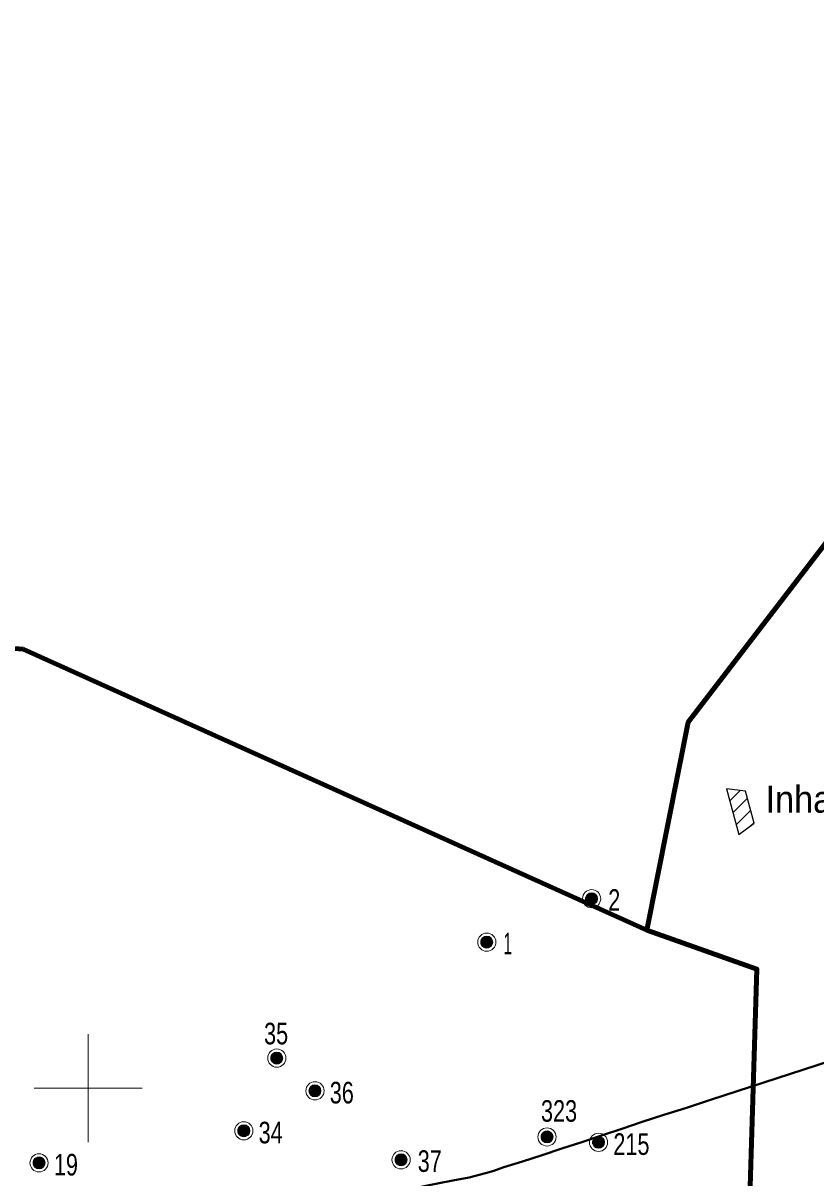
# Model space of a CAD drawing. Extents: x 553962 to 842807, y 8883888 to 9032388.
# Drawn here: x 623792 to 638482, y 8973335 to 8994735 of the extents above; entities that cross this region are included whole.
import ezdxf

# ---------------------------------------------------------------- set-up
doc = ezdxf.new("R2010")
doc.units = 0
doc.header["$LTSCALE"] = 160
for name, color, linetype, lineweight in [('1', 7, 'Continuous', 13), ('15', 7, 'Continuous', 25), ('27', 7, 'Continuous', 90), ('28', 7, 'Continuous', 13), ('32', 7, 'Continuous', 13), ('33', 7, 'Continuous', 13)]:
    doc.layers.add(name, color=color, linetype=linetype, lineweight=lineweight)
doc.layers.add('29', color=7, linetype='Continuous')

msp = doc.modelspace()

# ---------------------------------------------------------------- linework, layer by layer
at = {"layer": '1'}
for p, q in [((625000, 8974000), (625000, 8976000)), ((624000, 8975000), (626000, 8975000))]:
    msp.add_line(p, q, dxfattribs=at)
at = {"layer": '15', "lineweight": 40}
msp.add_line((636526.5, 8974783.6), (662912, 8983353), dxfattribs=at)
msp.add_lwpolyline([(636526.5, 8974783.6), (636082.7, 8974635.6), (635662.2, 8974501.7), (635260.8, 8974371.9), (634884.1, 8974246.1), (634508.7, 8974119.3), (634143, 8973999.6), (633777.1, 8973878.8), (633411.3, 8973759), (633045.5, 8973640.3), (632701.6, 8973531.6), (632515, 8973468.2), (632359.8, 8973423.8), (632056.8, 8973345.2), (631756.7, 8973285.7), (631470.2, 8973228.1), (631226.1, 8973179.7), (631010.7, 8973135.2), (630810.4, 8973099.9), (630618.3, 8973063.5), (630498.6, 8973037.3), (630299.5, 8972998.9)], dxfattribs=at)
at = {"layer": '27'}
for points in [[(635350.7, 8977923.9), (636116.8, 8981777.4), (642228, 8989744.8), (647160.3, 8990514), (649828, 8995545.6), (655722.5, 9001435.5), (661506.7, 9009120.3)], [(637260.6, 8972975.8), (637390.8, 8977204.2), (635350.7, 8977923.9), (623791.9, 8983133)]]:
    msp.add_lwpolyline(points, dxfattribs=at)
msp.add_spline([(623791.9, 8983133), (622543.6, 8983352), (621651, 8983674.8), (620351.1, 8984020), (620094.1, 8984448.6), (619305.4, 8984417.7), (618517.6, 8984234.9), (617956.8, 8984382.8), (617392.9, 8985062.3), (616297.1, 8985333.1), (614486.7, 8985927.8), (612853, 8986777), (611908.8, 8987226), (610862.9, 8987648.9), (610631.7, 8987802.8)], degree=3, dxfattribs=at)
at = {"layer": '28'}
for p, q in [((636826.2, 8980545.6), (636828.1, 8980547.5)), ((636886, 8980322.6), (637077, 8980513.5)), ((636945.8, 8980099.6), (637215.8, 8980369.5)), ((637005.7, 8979876.5), (637275.8, 8980146.7)), ((637259.1, 8979847.1), (637335.9, 8979923.9))]:
    msp.add_line(p, q, dxfattribs=at)
at = {"layer": '28', "lineweight": 25}
msp.add_lwpolyline([(636825.6, 8980547.8), (637053.8, 8979697.3), (637340.6, 8979906.6), (637180.8, 8980499.4)], close=True, dxfattribs=at)
at = {"layer": '32'}
for p, q in [((634226, 8978558), (634226, 8978458)), ((634236, 8978578), (634236, 8978438)), ((634246, 8978588), (634246, 8978428)), ((634256, 8978598), (634256, 8978418)), ((634266, 8978608), (634266, 8978408)), ((634276, 8978608), (634276, 8978408)), ((634286, 8978608), (634286, 8978408)), ((634296, 8978618), (634296, 8978398)), ((634306, 8978618), (634306, 8978398)), ((634316, 8978618), (634316, 8978398)), ((634326, 8978618), (634326, 8978398)), ((634336, 8978618), (634336, 8978398)), ((634346, 8978618), (634346, 8978398)), ((634356, 8978618), (634356, 8978398)), ((634366, 8978608), (634366, 8978408)), ((634376, 8978608), (634376, 8978408)), ((634386, 8978598), (634386, 8978418)), ((634396, 8978588), (634396, 8978428)), ((634406, 8978578), (634406, 8978438)), ((634416, 8978568), (634416, 8978448)), ((634426, 8978548), (634426, 8978468)), ((634216, 8978538), (634216, 8978478)), ((632274, 8977734), (632274, 8977674)), ((632284, 8977754), (632284, 8977654)), ((632294, 8977774), (632294, 8977634)), ((632304, 8977784), (632304, 8977624)), ((632314, 8977794), (632314, 8977614)), ((632324, 8977804), (632324, 8977604)), ((632334, 8977804), (632334, 8977604)), ((632344, 8977804), (632344, 8977604)), ((632354, 8977814), (632354, 8977594)), ((632364, 8977814), (632364, 8977594)), ((632374, 8977814), (632374, 8977594)), ((632384, 8977814), (632384, 8977594)), ((632394, 8977814), (632394, 8977594)), ((632404, 8977814), (632404, 8977594)), ((632414, 8977814), (632414, 8977594)), ((632424, 8977804), (632424, 8977604)), ((632434, 8977804), (632434, 8977604)), ((632444, 8977794), (632444, 8977614)), ((632454, 8977784), (632454, 8977624)), ((632464, 8977774), (632464, 8977634)), ((632474, 8977764), (632474, 8977644)), ((632484, 8977744), (632484, 8977664)), ((630686, 8973700), (630686, 8973640)), ((630696, 8973720), (630696, 8973620)), ((630706, 8973740), (630706, 8973600)), ((630716, 8973750), (630716, 8973590)), ((630726, 8973760), (630726, 8973580)), ((630736, 8973770), (630736, 8973570)), ((630746, 8973770), (630746, 8973570)), ((630756, 8973770), (630756, 8973570)), ((630766, 8973780), (630766, 8973560)), ((630776, 8973780), (630776, 8973560)), ((630786, 8973780), (630786, 8973560)), ((630796, 8973780), (630796, 8973560)), ((630806, 8973780), (630806, 8973560)), ((630816, 8973780), (630816, 8973560)), ((630826, 8973780), (630826, 8973560)), ((630836, 8973770), (630836, 8973570)), ((630846, 8973770), (630846, 8973570)), ((630856, 8973760), (630856, 8973580)), ((630866, 8973750), (630866, 8973590)), ((630876, 8973740), (630876, 8973600)), ((630886, 8973730), (630886, 8973610)), ((630896, 8973710), (630896, 8973630))]:
    msp.add_line(p, q, dxfattribs=at)
for centre, radius in [((634326, 8978508), 168.7), ((634326, 8978508), 111), ((632384, 8977704), 168.7), ((632384, 8977704), 111), ((630796, 8973670), 168.7), ((630796, 8973670), 111)]:
    msp.add_circle(centre, radius, dxfattribs=at)
at = {"layer": '33'}
for p, q in [((628383, 8975585), (628383, 8975525)), ((628393, 8975605), (628393, 8975505)), ((628403, 8975625), (628403, 8975485)), ((628413, 8975635), (628413, 8975475)), ((628423, 8975645), (628423, 8975465)), ((628433, 8975655), (628433, 8975455)), ((628443, 8975655), (628443, 8975455)), ((628453, 8975655), (628453, 8975455)), ((628463, 8975665), (628463, 8975445)), ((628473, 8975665), (628473, 8975445)), ((628483, 8975665), (628483, 8975445)), ((628493, 8975665), (628493, 8975445)), ((628503, 8975665), (628503, 8975445)), ((628513, 8975665), (628513, 8975445)), ((628523, 8975665), (628523, 8975445)), ((628533, 8975655), (628533, 8975455)), ((628543, 8975655), (628543, 8975455)), ((628553, 8975645), (628553, 8975465)), ((628563, 8975635), (628563, 8975475)), ((628573, 8975625), (628573, 8975485)), ((628583, 8975615), (628583, 8975495)), ((628593, 8975595), (628593, 8975515)), ((629090, 8974978), (629090, 8974918)), ((629100, 8974998), (629100, 8974898)), ((629110, 8975018), (629110, 8974878)), ((629120, 8975028), (629120, 8974868)), ((629130, 8975038), (629130, 8974858)), ((629140, 8975048), (629140, 8974848)), ((629150, 8975048), (629150, 8974848)), ((629160, 8975048), (629160, 8974848)), ((629170, 8975058), (629170, 8974838)), ((629180, 8975058), (629180, 8974838)), ((629190, 8975058), (629190, 8974838)), ((629200, 8975058), (629200, 8974838)), ((629210, 8975058), (629210, 8974838)), ((629220, 8975058), (629220, 8974838)), ((629230, 8975058), (629230, 8974838)), ((629240, 8975048), (629240, 8974848)), ((629250, 8975048), (629250, 8974848)), ((629260, 8975038), (629260, 8974858)), ((629270, 8975028), (629270, 8974868)), ((629280, 8975018), (629280, 8974878)), ((629290, 8975008), (629290, 8974888)), ((629300, 8974988), (629300, 8974908)), ((627792, 8974278), (627792, 8974138)), ((627802, 8974288), (627802, 8974128)), ((627812, 8974298), (627812, 8974118)), ((627822, 8974308), (627822, 8974108)), ((627832, 8974308), (627832, 8974108)), ((627842, 8974308), (627842, 8974108)), ((627852, 8974318), (627852, 8974098)), ((627862, 8974318), (627862, 8974098)), ((627872, 8974318), (627872, 8974098)), ((627882, 8974318), (627882, 8974098)), ((627892, 8974318), (627892, 8974098)), ((627902, 8974318), (627902, 8974098)), ((627912, 8974318), (627912, 8974098)), ((627922, 8974308), (627922, 8974108)), ((627932, 8974308), (627932, 8974108)), ((627942, 8974298), (627942, 8974118)), ((627952, 8974288), (627952, 8974128)), ((627962, 8974278), (627962, 8974138)), ((627972, 8974268), (627972, 8974148)), ((627772, 8974238), (627772, 8974178)), ((627782, 8974258), (627782, 8974158)), ((627982, 8974248), (627982, 8974168)), ((633390, 8974124), (633390, 8974064)), ((633400, 8974144), (633400, 8974044)), ((633410, 8974164), (633410, 8974024)), ((633420, 8974174), (633420, 8974014)), ((633430, 8974184), (633430, 8974004)), ((633440, 8974194), (633440, 8973994)), ((633450, 8974194), (633450, 8973994)), ((633460, 8974194), (633460, 8973994)), ((633470, 8974204), (633470, 8973984)), ((633480, 8974204), (633480, 8973984)), ((633490, 8974204), (633490, 8973984)), ((633500, 8974204), (633500, 8973984)), ((633510, 8974204), (633510, 8973984)), ((633520, 8974204), (633520, 8973984)), ((633530, 8974204), (633530, 8973984)), ((633540, 8974194), (633540, 8973994)), ((633550, 8974194), (633550, 8973994)), ((633560, 8974184), (633560, 8974004)), ((633570, 8974174), (633570, 8974014)), ((633580, 8974164), (633580, 8974024)), ((633590, 8974154), (633590, 8974034)), ((633600, 8974134), (633600, 8974054)), ((634365, 8974064), (634365, 8973924)), ((634375, 8974074), (634375, 8973914)), ((634385, 8974084), (634385, 8973904)), ((634395, 8974094), (634395, 8973894)), ((634405, 8974094), (634405, 8973894)), ((634415, 8974094), (634415, 8973894)), ((634425, 8974104), (634425, 8973884)), ((634435, 8974104), (634435, 8973884)), ((634445, 8974104), (634445, 8973884)), ((634455, 8974104), (634455, 8973884)), ((634465, 8974104), (634465, 8973884)), ((634475, 8974104), (634475, 8973884)), ((634485, 8974104), (634485, 8973884)), ((634495, 8974094), (634495, 8973894)), ((634505, 8974094), (634505, 8973894)), ((634515, 8974084), (634515, 8973904)), ((634525, 8974074), (634525, 8973914)), ((634535, 8974064), (634535, 8973924)), ((634545, 8974054), (634545, 8973934)), ((634345, 8974024), (634345, 8973964)), ((634355, 8974044), (634355, 8973944)), ((634555, 8974034), (634555, 8973954)), ((623978, 8973643), (623978, 8973583)), ((623988, 8973663), (623988, 8973563)), ((623998, 8973683), (623998, 8973543)), ((624008, 8973693), (624008, 8973533)), ((624018, 8973703), (624018, 8973523)), ((624028, 8973713), (624028, 8973513)), ((624038, 8973713), (624038, 8973513)), ((624048, 8973713), (624048, 8973513)), ((624058, 8973723), (624058, 8973503)), ((624068, 8973723), (624068, 8973503)), ((624078, 8973723), (624078, 8973503)), ((624088, 8973723), (624088, 8973503)), ((624098, 8973723), (624098, 8973503)), ((624108, 8973723), (624108, 8973503)), ((624118, 8973723), (624118, 8973503)), ((624128, 8973713), (624128, 8973513)), ((624138, 8973713), (624138, 8973513)), ((624148, 8973703), (624148, 8973523)), ((624158, 8973693), (624158, 8973533)), ((624168, 8973683), (624168, 8973543)), ((624178, 8973673), (624178, 8973553)), ((624188, 8973653), (624188, 8973573))]:
    msp.add_line(p, q, dxfattribs=at)
for centre, radius in [((628493, 8975555), 168.7), ((628493, 8975555), 111), ((629200, 8974948), 168.7), ((629200, 8974948), 111), ((627882, 8974208), 168.7), ((627882, 8974208), 111), ((633500, 8974094), 168.7), ((633500, 8974094), 111), ((634455, 8973994), 168.7), ((634455, 8973994), 111), ((624088, 8973613), 168.7), ((624088, 8973613), 111)]:
    msp.add_circle(centre, radius, dxfattribs=at)

# ---------------------------------------------------------------- texts
at = {"layer": '29', "width": 0.95}
msp.add_text('Inhapi', height=500, dxfattribs=at).set_placement((637549, 8980103.2))
at = {"layer": '32'}
for s, width, p in [('2', 0.75, (634633.8, 8978284.3)), ('1', 0.55, (632691.8, 8977480.3)), ('37', 0.75, (631103.8, 8973446.3))]:
    msp.add_text(s, height=400, dxfattribs=dict(at, width=width)).set_placement(p)
at = {"layer": '33', "width": 0.75}
for s, p in [('35', (628256.9, 8975809.5)), ('36', (629474.2, 8974715.1)), ('323', (633388.4, 8974375.5)), ('34', (628156.2, 8973975.1)), ('215', (634729.2, 8973761.1)), ('19', (624362.2, 8973380.1))]:
    msp.add_text(s, height=400, dxfattribs=at).set_placement(p)

doc.saveas('drawing.dxf')
